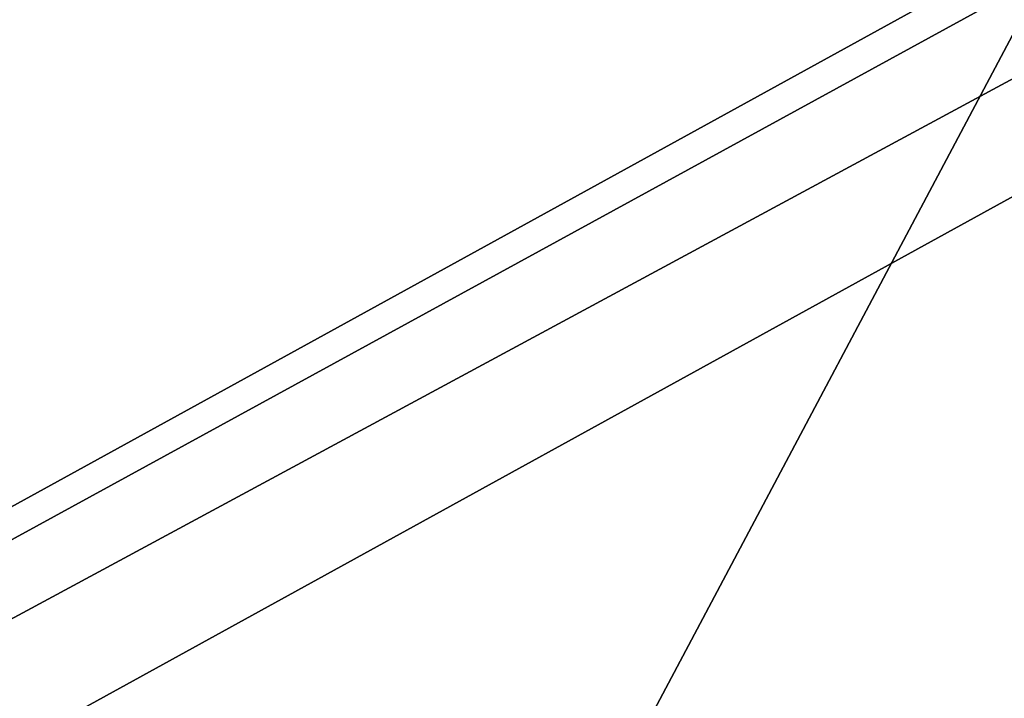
# Model space of a CAD drawing. Extents: x -200 to 200, y -702 to 625.
# Tile 617 of 656: x -104.93 to -104.51, y 546.704 to 546.993. Entities that reach past the tile are written whole.
import ezdxf

# ---------------------------------------------------------------- set-up
doc = ezdxf.new("R2010")
doc.units = 0
doc.header["$LTSCALE"] = 17.087905
for name, color, linetype in [('15', 7, 'CONTINUOUS'), ('1872', 7, 'CONTINUOUS'), ('1873', 7, 'CONTINUOUS'), ('1874', 7, 'CONTINUOUS'), ('1892', 7, 'CONTINUOUS'), ('2747', 7, 'CONTINUOUS'), ('2756', 7, 'CONTINUOUS')]:
    doc.layers.add(name, color=color, linetype=linetype)

msp = doc.modelspace()

# ---------------------------------------------------------------- linework, layer by layer
at = {"layer": '15', "color": 7, "linetype": 'CONTINUOUS'}
for points in [[(160, 550, -11), (160, 539), (-160, 550, -11), (160, 550, -11)], [(160, 550, 11), (-160, 550, 11), (-160, 539), (160, 550, 11)], [(160, 539), (160, 550, 11), (-160, 539), (160, 539)], [(-160, 550, -11), (160, 539), (-160, 539), (-160, 550, -11)]]:
    msp.add_3dface(points, dxfattribs=at)
at = {"layer": '1872', "color": 7, "linetype": 'CONTINUOUS'}
for points in [[(-100, 549.4, 68.65), (-109.38169, 544.23245, 68.65), (-100, 547.85832, 68.65), (-100, 549.4, 68.65)], [(-100, 547.85832, 68.65), (-109.38169, 544.23245, 68.65), (-107.89246, 543.83417, 68.65), (-100, 547.85832, 68.65)]]:
    msp.add_3dface(points, dxfattribs=at)
at = {"layer": '1873', "color": 7, "linetype": 'CONTINUOUS'}
msp.add_3dface([(-113.49902, 528.14314, 15.65), (-100, 548.5, 15.65), (-100, 545.6, 15.65), (-113.49902, 528.14314, 15.65)], dxfattribs=at)
at = {"layer": '1874', "color": 7, "linetype": 'CONTINUOUS'}
for points in [[(-100, 549.5, 25.05), (-114.49966, 528.14786, 16.65), (-103.51285, 548.85952, 26.42004), (-100, 549.5, 25.05)], [(-100, 549.5, 16.65), (-114.49966, 528.14786, 16.65), (-100, 549.5, 25.05), (-100, 549.5, 16.65)], [(-109.45899, 544.29535, 68.55), (-100, 549.5, 68.55), (-105.14908, 548.09874, 51.65), (-109.45899, 544.29535, 68.55)], [(-103.51285, 548.85952, 26.42004), (-114.49966, 528.14786, 16.65), (-105.14908, 548.09874, 30.15), (-103.51285, 548.85952, 26.42004)]]:
    msp.add_3dface(points, dxfattribs=at)
at = {"layer": '1892', "color": 7, "linetype": 'CONTINUOUS'}
for points in [[(-113.49902, 528.14314, 15.65), (-114.49966, 528.14786, 16.65), (-100, 549.5, 16.65), (-113.49902, 528.14314, 15.65)], [(-113.49902, 528.14314, 15.65), (-100, 549.5, 16.65), (-100, 549.20711, 15.94289), (-113.49902, 528.14314, 15.65)], [(-100, 548.5, 15.65), (-113.49902, 528.14314, 15.65), (-100, 549.20711, 15.94289), (-100, 548.5, 15.65)]]:
    msp.add_3dface(points, dxfattribs=at)
at = {"layer": '2747', "color": 7, "linetype": 'CONTINUOUS'}
for points in [[(-100, 549.5, 68.55), (-109.45899, 544.29535, 68.55), (-100, 549.47071, 68.62071), (-100, 549.5, 68.55)], [(-109.45899, 544.29535, 68.55), (-100, 549.4, 68.65), (-100, 549.47071, 68.62071), (-109.45899, 544.29535, 68.55)], [(-109.38169, 544.23245, 68.65), (-100, 549.4, 68.65), (-109.45899, 544.29535, 68.55), (-109.38169, 544.23245, 68.65)]]:
    msp.add_3dface(points, dxfattribs=at)
at = {"layer": '2756', "color": 7, "linetype": 'CONTINUOUS'}
msp.add_3dface([(-100, 547.85832, 68.65), (-107.89246, 543.83417, 68.65), (-100, 546.63358, 68.62499), (-100, 547.85832, 68.65)], dxfattribs=at)

doc.saveas('drawing.dxf')
